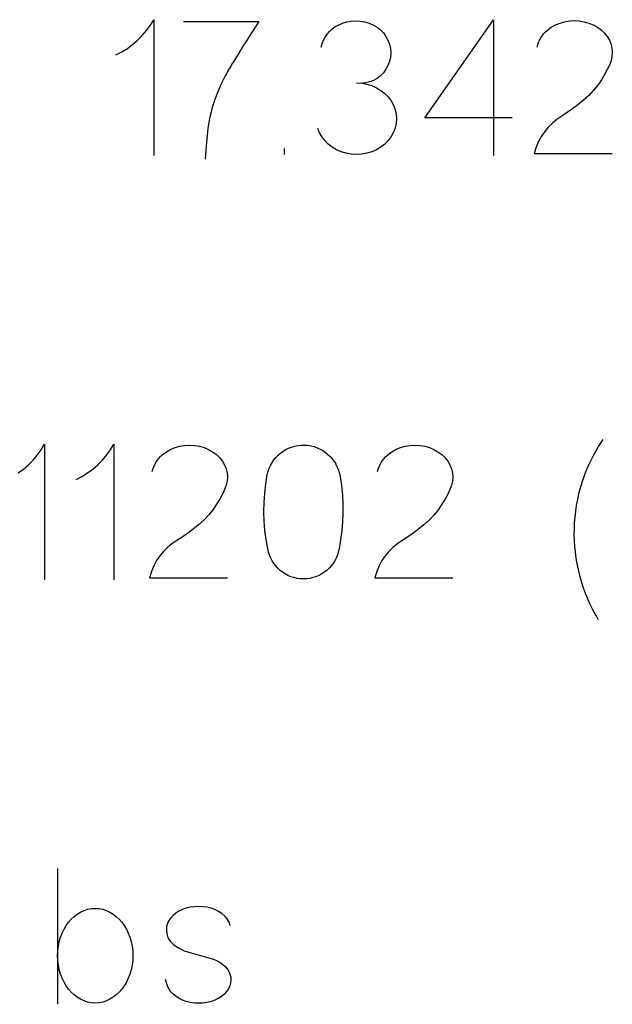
# Model space of a CAD drawing. Header units: inches. Extents: x 1880 to 2363, y -453 to -54.
# Tile 625 of 656: x 1914.231 to 1914.362, y -66.392 to -66.174. Entities that reach past the tile are written whole.
import ezdxf

# ---------------------------------------------------------------- set-up
doc = ezdxf.new("R2010")
doc.units = ezdxf.units.IN
doc.header["$LTSCALE"] = 0.5
doc.header["$MEASUREMENT"] = 0

msp = doc.modelspace()

# ---------------------------------------------------------------- linework, layer by layer
at = {"color": 7, "linetype": 'Continuous'}
for p, q in [((1914.260155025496, -66.1754330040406), (1914.260922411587, -66.17418600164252)), ((1914.260922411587, -66.17418600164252), (1914.260922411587, -66.20418600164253)), ((1914.26752253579, -66.17459967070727), (1914.284183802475, -66.17459967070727)), ((1914.284183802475, -66.17459967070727), (1914.283434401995, -66.17574475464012)), ((1914.3026610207, -66.17496537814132), (1914.303626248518, -66.17467161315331)), ((1914.303626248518, -66.17467161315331), (1914.304609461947, -66.1744917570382)), ((1914.304609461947, -66.1744917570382), (1914.305616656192, -66.17443180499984)), ((1914.305616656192, -66.17443180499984), (1914.306623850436, -66.1744917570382)), ((1914.306623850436, -66.1744917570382), (1914.307607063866, -66.17467161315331)), ((1914.307607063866, -66.17467161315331), (1914.308572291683, -66.17496537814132)), ((1914.320922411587, -66.19585866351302), (1914.336090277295, -66.17418600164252)), ((1914.336090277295, -66.17418600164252), (1914.336090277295, -66.20418600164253)), ((1914.350838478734, -66.17491741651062), (1914.351839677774, -66.17464163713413)), ((1914.351839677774, -66.17464163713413), (1914.352918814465, -66.17445578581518)), ((1914.352918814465, -66.17445578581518), (1914.35400394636, -66.17438983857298)), ((1914.35400394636, -66.17438983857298), (1914.355089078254, -66.17445578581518)), ((1914.355089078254, -66.17445578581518), (1914.356186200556, -66.17464163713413)), ((1914.356186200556, -66.17464163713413), (1914.357217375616, -66.17494139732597)), ((1914.258362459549, -66.17771118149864), (1914.259303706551, -66.17660806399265)), ((1914.259303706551, -66.17660806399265), (1914.260155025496, -66.1754330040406)), ((1914.282726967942, -66.17684187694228), (1914.282049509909, -66.17788504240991)), ((1914.283434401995, -66.17574475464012), (1914.282726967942, -66.17684187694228)), ((1914.299273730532, -66.17737545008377), (1914.29980130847, -66.17676993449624)), ((1914.29980130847, -66.17676993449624), (1914.300382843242, -66.17623636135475)), ((1914.300382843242, -66.17623636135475), (1914.301024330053, -66.1757747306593)), ((1914.301024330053, -66.1757747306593), (1914.301719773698, -66.17538504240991)), ((1914.301719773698, -66.17538504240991), (1914.3026610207, -66.17496537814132)), ((1914.308572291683, -66.17496537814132), (1914.309513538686, -66.17538504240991)), ((1914.309513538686, -66.17538504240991), (1914.310340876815, -66.17586465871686)), ((1914.310340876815, -66.17586465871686), (1914.311078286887, -66.17644619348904)), ((1914.311078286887, -66.17644619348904), (1914.311725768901, -66.17711765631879)), ((1914.347193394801, -66.17733947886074), (1914.347571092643, -66.17693180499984)), ((1914.347571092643, -66.17693180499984), (1914.347984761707, -66.17654811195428)), ((1914.347984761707, -66.17654811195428), (1914.348908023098, -66.1758706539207)), ((1914.348908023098, -66.1758706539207), (1914.349861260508, -66.17532509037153)), ((1914.349861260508, -66.17532509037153), (1914.350838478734, -66.17491741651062)), ((1914.357217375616, -66.17494139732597), (1914.358188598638, -66.17534307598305)), ((1914.358188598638, -66.17534307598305), (1914.359099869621, -66.17585266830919)), ((1914.359099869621, -66.17585266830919), (1914.35995718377, -66.17646417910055)), ((1914.35995718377, -66.17646417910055), (1914.360682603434, -66.17718360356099)), ((1914.256240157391, -66.17968959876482), (1914.257337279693, -66.17874235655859)), ((1914.257337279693, -66.17874235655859), (1914.258362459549, -66.17771118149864)), ((1914.281408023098, -66.17888024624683), (1914.280808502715, -66.17982748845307)), ((1914.282049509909, -66.17788504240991), (1914.281408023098, -66.17888024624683)), ((1914.298152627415, -66.17946777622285), (1914.298446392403, -66.17873036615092)), ((1914.298446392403, -66.17873036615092), (1914.298818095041, -66.17803492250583)), ((1914.298818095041, -66.17803492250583), (1914.299273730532, -66.17737545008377)), ((1914.311725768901, -66.17711765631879), (1914.312289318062, -66.17789103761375)), ((1914.312289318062, -66.17789103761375), (1914.312744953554, -66.17873036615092)), ((1914.312744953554, -66.17873036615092), (1914.313074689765, -66.17961765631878)), ((1914.346072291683, -66.17918000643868), (1914.346294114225, -66.17868839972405)), ((1914.346294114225, -66.17868839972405), (1914.34655190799, -66.17821477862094)), ((1914.34655190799, -66.17821477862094), (1914.346851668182, -66.17776513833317)), ((1914.346851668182, -66.17776513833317), (1914.347193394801, -66.17733947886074)), ((1914.360682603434, -66.17718360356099), (1914.361282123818, -66.1779330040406)), ((1914.361282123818, -66.1779330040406), (1914.361761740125, -66.17874835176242)), ((1914.361761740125, -66.17874835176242), (1914.362115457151, -66.1796536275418)), ((1914.252550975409, -66.1819737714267), (1914.25384807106, -66.18130830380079)), ((1914.25384807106, -66.18130830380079), (1914.255077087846, -66.1805469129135)), ((1914.255077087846, -66.1805469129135), (1914.256240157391, -66.17968959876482)), ((1914.28023895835, -66.18072676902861), (1914.279711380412, -66.18157209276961)), ((1914.280808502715, -66.17982748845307), (1914.28023895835, -66.18072676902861)), ((1914.297944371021, -66.18023516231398), (1914.298152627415, -66.17946777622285)), ((1914.313074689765, -66.17961765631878), (1914.313284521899, -66.1805469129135)), ((1914.313284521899, -66.1805469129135), (1914.313362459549, -66.18151813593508)), ((1914.34574072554, -66.18023516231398), (1914.345892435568, -66.17969559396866)), ((1914.345892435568, -66.17969559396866), (1914.346072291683, -66.17918000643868)), ((1914.362115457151, -66.1796536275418), (1914.362331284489, -66.1805469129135)), ((1914.362331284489, -66.1805469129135), (1914.362409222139, -66.18144619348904)), ((1914.278752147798, -66.18311885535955), (1914.27833248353, -66.18382029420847)), ((1914.279213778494, -66.18236945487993), (1914.278752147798, -66.18311885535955)), ((1914.279711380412, -66.18157209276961), (1914.279213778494, -66.18236945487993)), ((1914.313074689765, -66.18341861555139), (1914.312744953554, -66.18430590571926)), ((1914.313284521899, -66.18248935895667), (1914.313074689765, -66.18341861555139)), ((1914.313362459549, -66.18151813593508), (1914.313284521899, -66.18248935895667)), ((1914.362115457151, -66.18326274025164), (1914.361749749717, -66.18420998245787)), ((1914.362331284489, -66.18235146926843), (1914.362115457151, -66.18326274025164)), ((1914.362409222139, -66.18144619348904), (1914.362331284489, -66.18235146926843)), ((1914.277265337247, -66.18563684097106), (1914.276983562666, -66.18615242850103)), ((1914.277589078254, -66.18507928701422), (1914.277265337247, -66.18563684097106)), ((1914.27794279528, -66.1844737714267), (1914.277589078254, -66.18507928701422)), ((1914.27833248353, -66.18382029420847), (1914.27794279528, -66.1844737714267)), ((1914.312289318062, -66.18514523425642), (1914.311725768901, -66.18591262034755)), ((1914.312744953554, -66.18430590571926), (1914.312289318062, -66.18514523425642)), ((1914.361276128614, -66.18522916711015), (1914.360688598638, -66.1863262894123)), ((1914.361749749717, -66.18420998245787), (1914.361276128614, -66.18522916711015)), ((1914.276515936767, -66.18703372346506), (1914.275760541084, -66.18854451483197)), ((1914.276731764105, -66.18661405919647), (1914.276515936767, -66.18703372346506)), ((1914.276983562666, -66.18615242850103), (1914.276731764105, -66.18661405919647)), ((1914.308937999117, -66.18787305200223), (1914.308368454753, -66.18802892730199)), ((1914.309513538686, -66.18765122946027), (1914.308937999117, -66.18787305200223)), ((1914.310340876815, -66.18716561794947), (1914.309513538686, -66.18765122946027)), ((1914.311078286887, -66.18659007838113), (1914.310340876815, -66.18716561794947)), ((1914.311725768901, -66.18591262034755), (1914.311078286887, -66.18659007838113)), ((1914.359999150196, -66.18748935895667), (1914.35920778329, -66.18865842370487)), ((1914.360688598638, -66.1863262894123), (1914.359999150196, -66.18748935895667)), ((1914.275760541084, -66.18854451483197), (1914.275071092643, -66.19015122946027)), ((1914.305782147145, -66.18814883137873), (1914.306947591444, -66.18821477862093)), ((1914.306947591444, -66.18821477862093), (1914.308074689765, -66.1884186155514)), ((1914.307798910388, -66.18813684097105), (1914.307193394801, -66.18823276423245)), ((1914.308368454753, -66.18802892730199), (1914.307798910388, -66.18813684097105)), ((1914.308074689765, -66.1884186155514), (1914.309159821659, -66.18875434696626)), ((1914.309159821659, -66.18875434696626), (1914.310214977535, -66.18922796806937)), ((1914.310214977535, -66.18922796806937), (1914.31119219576, -66.18981549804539)), ((1914.31119219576, -66.18981549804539), (1914.312061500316, -66.19049295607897)), ((1914.358278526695, -66.18979751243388), (1914.357217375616, -66.19091262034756)), ((1914.35920778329, -66.18865842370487), (1914.358278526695, -66.18979751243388)), ((1914.274435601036, -66.19184187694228), (1914.273866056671, -66.19362245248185)), ((1914.275071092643, -66.19015122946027), (1914.274435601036, -66.19184187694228)), ((1914.312061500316, -66.19049295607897), (1914.312810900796, -66.19126633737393)), ((1914.312810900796, -66.19126633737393), (1914.313446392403, -66.19212964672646)), ((1914.313446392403, -66.19212964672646), (1914.31397397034, -66.19308887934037)), ((1914.356024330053, -66.19200374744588), (1914.354789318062, -66.1929989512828)), ((1914.357217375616, -66.19091262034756), (1914.356024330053, -66.19200374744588)), ((1914.273866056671, -66.19362245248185), (1914.273590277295, -66.19457568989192)), ((1914.31397397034, -66.19308887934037), (1914.314351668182, -66.19406609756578)), ((1914.314351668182, -66.19406609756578), (1914.314573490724, -66.19505530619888)), ((1914.353572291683, -66.19391022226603), (1914.352385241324, -66.19473756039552)), ((1914.354789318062, -66.1929989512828), (1914.353572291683, -66.19391022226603)), ((1914.273338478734, -66.1956608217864), (1914.273110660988, -66.1968778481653)), ((1914.273590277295, -66.19457568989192), (1914.273338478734, -66.1956608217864)), ((1914.314573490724, -66.19505530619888), (1914.314651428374, -66.19606250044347)), ((1914.314651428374, -66.19606250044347), (1914.314573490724, -66.19708768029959)), ((1914.340230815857, -66.19585866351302), (1914.320922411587, -66.19585866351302)), ((1914.350125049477, -66.19622437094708), (1914.349135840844, -66.1970397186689)), ((1914.351216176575, -66.19548696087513), (1914.350125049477, -66.19622437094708)), ((1914.352385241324, -66.19473756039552), (1914.351216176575, -66.19548696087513)), ((1914.272912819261, -66.19822077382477), (1914.272732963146, -66.19970158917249)), ((1914.273110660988, -66.1968778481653), (1914.272912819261, -66.19822077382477)), ((1914.297631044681, -66.19917401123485), (1914.297247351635, -66.19822077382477)), ((1914.314351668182, -66.1980948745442), (1914.31397397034, -66.19907808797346)), ((1914.314573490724, -66.19708768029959), (1914.314351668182, -66.1980948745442)), ((1914.348242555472, -66.19792101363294), (1914.347445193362, -66.19888024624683)), ((1914.349135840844, -66.1970397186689), (1914.348242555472, -66.19792101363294)), ((1914.272732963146, -66.19970158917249), (1914.272571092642, -66.20132628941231)), ((1914.298116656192, -66.2000433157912), (1914.297631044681, -66.19917401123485)), ((1914.298752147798, -66.20090662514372), (1914.298116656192, -66.2000433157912)), ((1914.299501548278, -66.20168000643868), (1914.298752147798, -66.20090662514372)), ((1914.312810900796, -66.20090662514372), (1914.312061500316, -66.20168000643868)), ((1914.313446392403, -66.2000433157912), (1914.312810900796, -66.20090662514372)), ((1914.31397397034, -66.19907808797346), (1914.313446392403, -66.2000433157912)), ((1914.346725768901, -66.1999294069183), (1914.346096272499, -66.2010984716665)), ((1914.347445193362, -66.19888024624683), (1914.346725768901, -66.1999294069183)), ((1914.272421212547, -66.20310086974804), (1914.272289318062, -66.20501333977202)), ((1914.272571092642, -66.20132628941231), (1914.272421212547, -66.20310086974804)), ((1914.289853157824, -66.20398216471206), (1914.289861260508, -66.20269319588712)), ((1914.300370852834, -66.20235746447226), (1914.299501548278, -66.20168000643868)), ((1914.30134807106, -66.20294499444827), (1914.300370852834, -66.20235746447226)), ((1914.302385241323, -66.20340062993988), (1914.30134807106, -66.20294499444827)), ((1914.310214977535, -66.20294499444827), (1914.309177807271, -66.20340062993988)), ((1914.31119219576, -66.20235746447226), (1914.310214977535, -66.20294499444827)), ((1914.312061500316, -66.20168000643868), (1914.31119219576, -66.20235746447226)), ((1914.345562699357, -66.20237545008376), (1914.345125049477, -66.20377233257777)), ((1914.346096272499, -66.2010984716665), (1914.345562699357, -66.20237545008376)), ((1914.303476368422, -66.20372437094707), (1914.302385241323, -66.20340062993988)), ((1914.304603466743, -66.20391621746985), (1914.303476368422, -66.20372437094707)), ((1914.305784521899, -66.20398216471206), (1914.304603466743, -66.20391621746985)), ((1914.306959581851, -66.20391621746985), (1914.305784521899, -66.20398216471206)), ((1914.308092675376, -66.20372437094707), (1914.306959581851, -66.20391621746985)), ((1914.309177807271, -66.20340062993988), (1914.308092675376, -66.20372437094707)), ((1914.345125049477, -66.20377233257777), (1914.362403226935, -66.20377233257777)), ((1914.235982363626, -66.26928749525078), (1914.236749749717, -66.2680404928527)), ((1914.236749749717, -66.2680404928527), (1914.236749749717, -66.2980404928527)), ((1914.251330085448, -66.26928749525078), (1914.252097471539, -66.2680404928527)), ((1914.252097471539, -66.2680404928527), (1914.252097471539, -66.2980404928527)), ((1914.266659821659, -66.26849612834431), (1914.26773895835, -66.26831027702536)), ((1914.26773895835, -66.26831027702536), (1914.268824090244, -66.26824432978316)), ((1914.268824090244, -66.26824432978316), (1914.269909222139, -66.26831027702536)), ((1914.269909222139, -66.26831027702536), (1914.271006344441, -66.26849612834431)), ((1914.292121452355, -66.26847214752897), (1914.292828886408, -66.2683342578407)), ((1914.292828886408, -66.2683342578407), (1914.293554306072, -66.26825632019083)), ((1914.293554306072, -66.26825632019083), (1914.294291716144, -66.26824432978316)), ((1914.294291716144, -66.26824432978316), (1914.295029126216, -66.26829828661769)), ((1914.295029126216, -66.26829828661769), (1914.295742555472, -66.2684121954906)), ((1914.295742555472, -66.2684121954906), (1914.296437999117, -66.26858605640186)), ((1914.316539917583, -66.26849612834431), (1914.317619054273, -66.26831027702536)), ((1914.317619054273, -66.26831027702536), (1914.318704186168, -66.26824432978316)), ((1914.318704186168, -66.26824432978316), (1914.319789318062, -66.26831027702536)), ((1914.319789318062, -66.26831027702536), (1914.320886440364, -66.26849612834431)), ((1914.234189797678, -66.27156567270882), (1914.235131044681, -66.27046255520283)), ((1914.235131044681, -66.27046255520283), (1914.235982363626, -66.26928749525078)), ((1914.249537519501, -66.27156567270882), (1914.250478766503, -66.27046255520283)), ((1914.250478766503, -66.27046255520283), (1914.251330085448, -66.26928749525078)), ((1914.262391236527, -66.27078629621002), (1914.262804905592, -66.27040260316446)), ((1914.262804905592, -66.27040260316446), (1914.263728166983, -66.26972514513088)), ((1914.263728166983, -66.26972514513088), (1914.264681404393, -66.26917958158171)), ((1914.264681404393, -66.26917958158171), (1914.265658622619, -66.2687719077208)), ((1914.265658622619, -66.2687719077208), (1914.266659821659, -66.26849612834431)), ((1914.271006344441, -66.26849612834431), (1914.272037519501, -66.26879588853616)), ((1914.272037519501, -66.26879588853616), (1914.273008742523, -66.26919756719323)), ((1914.273008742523, -66.26919756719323), (1914.273920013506, -66.26970715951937)), ((1914.273920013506, -66.26970715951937), (1914.274777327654, -66.27031867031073)), ((1914.274777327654, -66.27031867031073), (1914.275502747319, -66.27103809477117)), ((1914.287954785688, -66.27098413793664), (1914.288440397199, -66.27048653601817)), ((1914.288440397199, -66.27048653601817), (1914.288967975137, -66.27003090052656)), ((1914.288967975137, -66.27003090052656), (1914.289531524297, -66.26961723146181)), ((1914.289531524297, -66.26961723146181), (1914.290131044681, -66.2692575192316)), ((1914.290131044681, -66.2692575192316), (1914.290766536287, -66.26894576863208)), ((1914.290766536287, -66.26894576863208), (1914.291432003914, -66.26868197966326)), ((1914.291432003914, -66.26868197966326), (1914.292121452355, -66.26847214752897)), ((1914.296437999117, -66.26858605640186), (1914.297109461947, -66.26882586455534)), ((1914.297109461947, -66.26882586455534), (1914.297756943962, -66.26911962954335)), ((1914.297756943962, -66.26911962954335), (1914.298362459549, -66.26946135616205)), ((1914.298362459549, -66.26946135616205), (1914.298937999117, -66.26985703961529)), ((1914.298937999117, -66.26985703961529), (1914.299471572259, -66.27030068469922)), ((1914.299471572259, -66.27030068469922), (1914.299969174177, -66.27078629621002)), ((1914.312271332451, -66.27078629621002), (1914.312685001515, -66.27040260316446)), ((1914.312685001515, -66.27040260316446), (1914.313608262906, -66.26972514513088)), ((1914.313608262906, -66.26972514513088), (1914.314561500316, -66.26917958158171)), ((1914.314561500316, -66.26917958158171), (1914.315538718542, -66.2687719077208)), ((1914.315538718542, -66.2687719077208), (1914.316539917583, -66.26849612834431)), ((1914.320886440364, -66.26849612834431), (1914.321917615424, -66.26879588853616)), ((1914.321917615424, -66.26879588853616), (1914.322888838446, -66.26919756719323)), ((1914.322888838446, -66.26919756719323), (1914.323800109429, -66.26970715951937)), ((1914.323800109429, -66.26970715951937), (1914.324657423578, -66.27031867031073)), ((1914.324657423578, -66.27031867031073), (1914.325382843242, -66.27103809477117)), ((1914.23206749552, -66.273544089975), (1914.233164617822, -66.27259684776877)), ((1914.233164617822, -66.27259684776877), (1914.234189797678, -66.27156567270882)), ((1914.247415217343, -66.273544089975), (1914.248512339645, -66.27259684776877)), ((1914.248512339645, -66.27259684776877), (1914.249537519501, -66.27156567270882)), ((1914.260892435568, -66.27303449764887), (1914.26111425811, -66.27254289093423)), ((1914.26111425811, -66.27254289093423), (1914.261372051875, -66.27206926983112)), ((1914.261372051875, -66.27206926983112), (1914.261671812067, -66.27161962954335)), ((1914.261671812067, -66.27161962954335), (1914.262013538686, -66.27119397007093)), ((1914.262013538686, -66.27119397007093), (1914.262391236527, -66.27078629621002)), ((1914.275502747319, -66.27103809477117), (1914.276102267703, -66.27178749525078)), ((1914.276102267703, -66.27178749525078), (1914.276581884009, -66.2726028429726)), ((1914.276581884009, -66.2726028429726), (1914.276935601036, -66.27350811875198)), ((1914.286455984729, -66.2733642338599), (1914.286749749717, -66.27272274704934)), ((1914.286749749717, -66.27272274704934), (1914.287103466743, -66.27210524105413)), ((1914.287103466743, -66.27210524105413), (1914.2875051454, -66.27152370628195)), ((1914.2875051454, -66.27152370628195), (1914.287954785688, -66.27098413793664)), ((1914.299969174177, -66.27078629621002), (1914.300424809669, -66.27131387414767)), ((1914.300424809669, -66.27131387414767), (1914.300838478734, -66.27188341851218)), ((1914.300838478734, -66.27188341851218), (1914.301210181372, -66.27249492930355)), ((1914.301210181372, -66.27249492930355), (1914.301533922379, -66.2731364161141)), ((1914.310772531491, -66.27303449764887), (1914.310994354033, -66.27254289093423)), ((1914.310994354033, -66.27254289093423), (1914.311252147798, -66.27206926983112)), ((1914.311252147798, -66.27206926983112), (1914.31155190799, -66.27161962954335)), ((1914.31155190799, -66.27161962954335), (1914.311893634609, -66.27119397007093)), ((1914.311893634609, -66.27119397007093), (1914.312271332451, -66.27078629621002)), ((1914.325382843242, -66.27103809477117), (1914.325982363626, -66.27178749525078)), ((1914.325982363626, -66.27178749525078), (1914.326461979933, -66.2726028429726)), ((1914.326461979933, -66.2726028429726), (1914.326815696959, -66.27350811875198)), ((1914.230904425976, -66.27440140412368), (1914.23206749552, -66.273544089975)), ((1914.245023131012, -66.27516279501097), (1914.246252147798, -66.27440140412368)), ((1914.246252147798, -66.27440140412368), (1914.247415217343, -66.273544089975)), ((1914.26056709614, -66.27408965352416), (1914.260712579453, -66.27355008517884)), ((1914.260712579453, -66.27355008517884), (1914.260892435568, -66.27303449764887)), ((1914.276935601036, -66.27350811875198), (1914.277151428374, -66.27440140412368)), ((1914.277151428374, -66.27440140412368), (1914.277229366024, -66.27530068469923)), ((1914.285700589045, -66.27681747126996), (1914.286042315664, -66.27475512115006)), ((1914.286042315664, -66.27475512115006), (1914.286216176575, -66.27404768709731)), ((1914.286216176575, -66.27404768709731), (1914.286455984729, -66.2733642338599)), ((1914.301533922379, -66.2731364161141), (1914.301803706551, -66.27380787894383)), ((1914.301803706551, -66.27380787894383), (1914.302013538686, -66.27449732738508)), ((1914.302013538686, -66.27449732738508), (1914.302163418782, -66.27521075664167)), ((1914.310447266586, -66.27408965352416), (1914.310592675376, -66.27355008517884)), ((1914.310592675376, -66.27355008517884), (1914.310772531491, -66.27303449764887)), ((1914.326815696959, -66.27350811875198), (1914.327031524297, -66.27440140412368)), ((1914.327031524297, -66.27440140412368), (1914.327109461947, -66.27530068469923)), ((1914.243727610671, -66.27582826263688), (1914.245023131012, -66.27516279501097)), ((1914.276935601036, -66.27711723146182), (1914.276569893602, -66.27806447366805)), ((1914.277151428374, -66.2762059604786), (1914.276935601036, -66.27711723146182)), ((1914.277229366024, -66.27530068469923), (1914.277151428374, -66.2762059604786)), ((1914.285460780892, -66.27887382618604), (1914.285700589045, -66.27681747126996)), ((1914.302163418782, -66.27521075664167), (1914.30245718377, -66.27720715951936)), ((1914.326815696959, -66.27711723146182), (1914.326449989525, -66.27806447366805)), ((1914.327031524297, -66.2762059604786), (1914.326815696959, -66.27711723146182)), ((1914.327109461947, -66.27530068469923), (1914.327031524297, -66.2762059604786)), ((1914.276096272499, -66.27908365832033), (1914.275508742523, -66.28018078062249)), ((1914.276569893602, -66.27806447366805), (1914.276096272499, -66.27908365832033)), ((1914.285322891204, -66.28093018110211), (1914.285460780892, -66.27887382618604)), ((1914.30245718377, -66.27720715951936), (1914.3026610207, -66.27920955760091)), ((1914.3026610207, -66.27920955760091), (1914.302768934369, -66.2812059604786)), ((1914.325976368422, -66.27908365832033), (1914.325388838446, -66.28018078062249)), ((1914.326449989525, -66.27806447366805), (1914.325976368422, -66.27908365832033)), ((1914.274819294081, -66.28134385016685), (1914.274027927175, -66.28251291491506)), ((1914.275508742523, -66.28018078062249), (1914.274819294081, -66.28134385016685)), ((1914.285286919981, -66.28298653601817), (1914.285322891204, -66.28093018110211)), ((1914.302768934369, -66.2812059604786), (1914.302786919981, -66.28319636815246)), ((1914.324699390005, -66.28134385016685), (1914.323908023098, -66.28251291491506)), ((1914.325388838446, -66.28018078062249), (1914.324699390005, -66.28134385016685)), ((1914.27309867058, -66.28365200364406), (1914.272037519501, -66.28476711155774)), ((1914.274027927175, -66.28251291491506), (1914.27309867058, -66.28365200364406)), ((1914.285352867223, -66.28504289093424), (1914.285286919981, -66.28298653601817)), ((1914.302786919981, -66.28319636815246), (1914.302708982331, -66.28519277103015)), ((1914.322978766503, -66.28365200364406), (1914.321917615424, -66.28476711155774)), ((1914.323908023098, -66.28251291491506), (1914.322978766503, -66.28365200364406)), ((1914.272037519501, -66.28476711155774), (1914.270844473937, -66.28585823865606)), ((1914.285526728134, -66.2870992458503), (1914.285352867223, -66.28504289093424)), ((1914.302708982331, -66.28519277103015), (1914.302535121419, -66.28718317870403)), ((1914.321917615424, -66.28476711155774), (1914.320724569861, -66.28585823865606)), ((1914.268392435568, -66.28776471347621), (1914.267205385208, -66.2885920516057)), ((1914.269609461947, -66.286853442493), (1914.268392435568, -66.28776471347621)), ((1914.270844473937, -66.28585823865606), (1914.269609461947, -66.286853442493)), ((1914.285796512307, -66.28915560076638), (1914.285526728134, -66.2870992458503)), ((1914.302535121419, -66.28718317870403), (1914.302271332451, -66.28917358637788)), ((1914.318272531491, -66.28776471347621), (1914.317085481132, -66.2885920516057)), ((1914.31948955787, -66.286853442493), (1914.318272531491, -66.28776471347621)), ((1914.320724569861, -66.28585823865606), (1914.31948955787, -66.286853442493)), ((1914.264945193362, -66.29007886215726), (1914.263955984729, -66.29089420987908)), ((1914.26603632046, -66.28934145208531), (1914.264945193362, -66.29007886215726)), ((1914.267205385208, -66.2885920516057), (1914.26603632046, -66.28934145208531)), ((1914.286168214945, -66.2912059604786), (1914.285796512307, -66.28915560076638)), ((1914.302271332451, -66.28917358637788), (1914.301917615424, -66.29116399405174)), ((1914.314825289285, -66.29007886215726), (1914.313836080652, -66.29089420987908)), ((1914.315916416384, -66.28934145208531), (1914.314825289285, -66.29007886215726)), ((1914.317085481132, -66.2885920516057), (1914.315916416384, -66.28934145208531)), ((1914.263062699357, -66.29177550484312), (1914.262265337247, -66.29273473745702)), ((1914.263955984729, -66.29089420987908), (1914.263062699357, -66.29177550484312)), ((1914.286324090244, -66.29191339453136), (1914.286168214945, -66.2912059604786)), ((1914.286533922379, -66.29259085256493), (1914.286324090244, -66.29191339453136)), ((1914.301761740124, -66.29191339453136), (1914.30155190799, -66.29259085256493)), ((1914.301914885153, -66.2912059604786), (1914.301761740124, -66.29191339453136)), ((1914.31294279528, -66.29177550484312), (1914.31214543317, -66.29273473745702)), ((1914.313836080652, -66.29089420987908), (1914.31294279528, -66.29177550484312)), ((1914.261545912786, -66.29378389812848), (1914.260916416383, -66.29495296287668)), ((1914.262265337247, -66.29273473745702), (1914.261545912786, -66.29378389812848)), ((1914.286797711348, -66.29323833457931), (1914.286533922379, -66.29259085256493)), ((1914.287121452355, -66.29385584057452), (1914.286797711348, -66.29323833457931)), ((1914.287499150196, -66.2944373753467), (1914.287121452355, -66.29385584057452)), ((1914.287918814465, -66.29497694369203), (1914.287499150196, -66.2944373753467)), ((1914.300586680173, -66.2944373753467), (1914.300167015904, -66.29497694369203)), ((1914.30095838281, -66.29385584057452), (1914.300586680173, -66.2944373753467)), ((1914.301282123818, -66.29323833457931), (1914.30095838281, -66.29385584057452)), ((1914.30155190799, -66.29259085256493), (1914.301282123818, -66.29323833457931)), ((1914.31142600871, -66.29378389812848), (1914.310796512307, -66.29495296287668)), ((1914.31214543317, -66.29273473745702), (1914.31142600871, -66.29378389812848)), ((1914.260382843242, -66.29622994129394), (1914.259945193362, -66.29762682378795)), ((1914.260916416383, -66.29495296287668), (1914.260382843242, -66.29622994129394)), ((1914.288380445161, -66.29548054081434), (1914.287918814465, -66.29497694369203)), ((1914.288884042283, -66.29594816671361), (1914.288380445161, -66.29548054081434)), ((1914.289429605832, -66.2963678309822), (1914.288884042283, -66.29594816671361)), ((1914.2900051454, -66.29673953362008), (1914.289429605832, -66.2963678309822)), ((1914.298656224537, -66.2963678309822), (1914.298080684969, -66.29673953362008)), ((1914.299201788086, -66.29594816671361), (1914.298656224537, -66.2963678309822)), ((1914.299705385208, -66.29548054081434), (1914.299201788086, -66.29594816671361)), ((1914.300167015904, -66.29497694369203), (1914.299705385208, -66.29548054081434)), ((1914.310262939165, -66.29622994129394), (1914.309825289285, -66.29762682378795)), ((1914.310796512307, -66.29495296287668), (1914.310262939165, -66.29622994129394)), ((1914.259945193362, -66.29762682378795), (1914.27722337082, -66.29762682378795)), ((1914.290616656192, -66.29706327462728), (1914.2900051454, -66.29673953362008)), ((1914.291264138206, -66.29733905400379), (1914.290616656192, -66.29706327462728)), ((1914.291935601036, -66.29755488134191), (1914.291264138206, -66.29733905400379)), ((1914.292625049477, -66.29771075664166), (1914.291935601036, -66.29755488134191)), ((1914.293326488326, -66.29780667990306), (1914.292625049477, -66.29771075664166)), ((1914.294039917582, -66.29783665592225), (1914.293326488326, -66.29780667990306)), ((1914.294759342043, -66.29780667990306), (1914.294039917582, -66.29783665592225)), ((1914.295460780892, -66.29771075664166), (1914.294759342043, -66.29780667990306)), ((1914.296144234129, -66.29755488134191), (1914.295460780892, -66.29771075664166)), ((1914.296815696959, -66.29733905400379), (1914.296144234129, -66.29755488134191)), ((1914.297463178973, -66.29706327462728), (1914.296815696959, -66.29733905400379)), ((1914.298080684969, -66.29673953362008), (1914.297463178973, -66.29706327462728)), ((1914.309825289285, -66.29762682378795), (1914.327103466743, -66.29762682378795)), ((1914.239625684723, -66.36189498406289), (1914.239627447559, -66.39189498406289)), ((1914.246276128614, -66.37088778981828), (1914.247103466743, -66.37073191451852)), ((1914.247103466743, -66.37073191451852), (1914.247960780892, -66.37067795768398)), ((1914.247960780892, -66.37067795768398), (1914.248818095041, -66.37073191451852)), ((1914.248818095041, -66.37073191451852), (1914.24964543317, -66.37088778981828)), ((1914.268080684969, -66.37065397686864), (1914.267241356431, -66.37094774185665)), ((1914.268991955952, -66.37043215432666), (1914.268080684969, -66.37065397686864)), ((1914.269921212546, -66.3703062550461), (1914.268991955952, -66.37043215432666)), ((1914.270844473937, -66.37026428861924), (1914.269921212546, -66.3703062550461)), ((1914.271767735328, -66.3703062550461), (1914.270844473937, -66.37026428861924)), ((1914.272679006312, -66.37043215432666), (1914.271767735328, -66.3703062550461)), ((1914.273584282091, -66.37065397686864), (1914.272679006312, -66.37043215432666)), ((1914.274429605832, -66.37095973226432), (1914.273584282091, -66.37065397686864)), ((1914.2426610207, -66.3730820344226), (1914.243290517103, -66.37248251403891)), ((1914.243290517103, -66.37248251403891), (1914.24397397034, -66.3719609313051)), ((1914.24397397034, -66.3719609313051), (1914.244705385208, -66.37151129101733)), ((1914.244705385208, -66.37151129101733), (1914.2454727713, -66.37114558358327)), ((1914.2454727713, -66.37114558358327), (1914.246276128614, -66.37088778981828)), ((1914.24964543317, -66.37088778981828), (1914.25044279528, -66.37114558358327)), ((1914.25044279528, -66.37114558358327), (1914.251210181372, -66.37151129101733)), ((1914.251210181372, -66.37151129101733), (1914.25194159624, -66.3719609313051)), ((1914.25194159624, -66.3719609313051), (1914.252625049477, -66.37248251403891)), ((1914.252625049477, -66.37248251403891), (1914.25325454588, -66.3730820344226)), ((1914.264657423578, -66.37277627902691), (1914.264243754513, -66.37336980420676)), ((1914.265185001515, -66.37223671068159), (1914.264657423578, -66.37277627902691)), ((1914.265802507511, -66.37175709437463), (1914.265185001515, -66.37223671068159)), ((1914.266485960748, -66.37131944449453), (1914.265802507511, -66.37175709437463)), ((1914.267241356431, -66.37094774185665), (1914.266485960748, -66.37131944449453)), ((1914.275220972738, -66.37133743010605), (1914.274429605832, -66.37095973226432)), ((1914.275952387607, -66.3717990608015), (1914.275220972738, -66.37133743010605)), ((1914.27662984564, -66.37237460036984), (1914.275952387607, -66.3717990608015)), ((1914.277175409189, -66.37302208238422), (1914.27662984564, -66.37237460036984)), ((1914.241066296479, -66.37528227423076), (1914.241539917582, -66.37448491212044)), ((1914.241539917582, -66.37448491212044), (1914.242073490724, -66.3737475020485)), ((1914.242073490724, -66.3737475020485), (1914.2426610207, -66.3730820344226)), ((1914.25325454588, -66.3730820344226), (1914.253842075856, -66.3737475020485)), ((1914.253842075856, -66.3737475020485), (1914.254375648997, -66.37448491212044)), ((1914.254375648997, -66.37448491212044), (1914.254849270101, -66.37528227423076)), ((1914.263758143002, -66.37472472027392), (1914.263722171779, -66.37546213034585)), ((1914.263937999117, -66.37403527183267), (1914.263758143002, -66.37472472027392)), ((1914.264243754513, -66.37336980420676), (1914.263937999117, -66.37403527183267)), ((1914.27758308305, -66.37374150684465), (1914.277175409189, -66.37302208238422)), ((1914.277857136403, -66.37453287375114), (1914.27758308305, -66.37374150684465)), ((1914.239999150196, -66.3780340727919), (1914.240286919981, -66.37706284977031)), ((1914.240286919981, -66.37706284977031), (1914.240646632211, -66.37613958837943)), ((1914.240646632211, -66.37613958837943), (1914.241066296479, -66.37528227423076)), ((1914.254849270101, -66.37528227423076), (1914.255262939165, -66.37613958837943)), ((1914.255262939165, -66.37613958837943), (1914.255622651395, -66.37706284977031)), ((1914.255622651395, -66.37706284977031), (1914.255916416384, -66.3780340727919)), ((1914.263722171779, -66.37546213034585), (1914.263818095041, -66.37625949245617)), ((1914.263818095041, -66.37625949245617), (1914.264057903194, -66.37710481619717)), ((1914.264057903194, -66.37710481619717), (1914.264267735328, -66.37752448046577)), ((1914.239669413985, -66.38006045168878), (1914.239795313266, -66.37902927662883)), ((1914.239795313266, -66.37902927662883), (1914.239999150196, -66.3780340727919)), ((1914.255916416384, -66.3780340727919), (1914.256120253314, -66.37902927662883)), ((1914.256120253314, -66.37902927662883), (1914.256246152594, -66.38006045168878)), ((1914.264267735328, -66.37752448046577), (1914.264549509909, -66.37792615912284)), ((1914.264549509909, -66.37792615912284), (1914.264897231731, -66.37831584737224)), ((1914.264897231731, -66.37831584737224), (1914.265316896, -66.37868755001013)), ((1914.265316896, -66.37868755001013), (1914.265796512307, -66.37904726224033)), ((1914.265796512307, -66.37904726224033), (1914.266354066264, -66.37939498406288)), ((1914.266354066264, -66.37939498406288), (1914.266977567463, -66.37972472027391)), ((1914.239627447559, -66.38112160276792), (1914.239669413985, -66.38006045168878)), ((1914.239669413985, -66.38220073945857), (1914.239627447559, -66.38112160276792)), ((1914.256246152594, -66.38006045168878), (1914.256288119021, -66.38112160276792)), ((1914.256286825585, -66.38112160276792), (1914.256246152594, -66.38220073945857)), ((1914.266977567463, -66.37972472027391), (1914.267667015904, -66.38004246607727)), ((1914.267667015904, -66.38004246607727), (1914.273302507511, -66.38166117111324)), ((1914.239795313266, -66.38324390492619), (1914.239669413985, -66.38220073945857)), ((1914.239999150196, -66.3842510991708), (1914.239795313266, -66.38324390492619)), ((1914.256120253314, -66.38324390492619), (1914.255916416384, -66.3842510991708)), ((1914.256246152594, -66.38220073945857), (1914.256120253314, -66.38324390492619)), ((1914.273302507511, -66.38166117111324), (1914.274165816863, -66.38193695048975)), ((1914.274165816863, -66.38193695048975), (1914.274939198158, -66.38226069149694)), ((1914.274939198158, -66.38226069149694), (1914.275616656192, -66.38263838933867)), ((1914.275616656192, -66.38263838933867), (1914.276204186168, -66.38307004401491)), ((1914.276204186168, -66.38307004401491), (1914.27670778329, -66.38354366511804)), ((1914.27670778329, -66.38354366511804), (1914.277133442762, -66.38406524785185)), ((1914.240286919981, -66.38522232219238), (1914.239999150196, -66.3842510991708)), ((1914.240646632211, -66.38614558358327), (1914.240286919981, -66.38522232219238)), ((1914.255622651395, -66.38522232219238), (1914.255262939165, -66.38614558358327)), ((1914.255916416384, -66.3842510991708), (1914.255622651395, -66.38522232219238)), ((1914.277133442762, -66.38406524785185), (1914.277493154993, -66.38462280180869)), ((1914.277493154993, -66.38462280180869), (1914.277774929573, -66.38522232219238)), ((1914.277774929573, -66.38522232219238), (1914.27794279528, -66.38586980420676)), ((1914.27794279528, -66.38586980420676), (1914.277990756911, -66.38651728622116)), ((1914.241066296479, -66.38700289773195), (1914.240646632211, -66.38614558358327)), ((1914.241539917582, -66.38780025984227), (1914.241066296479, -66.38700289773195)), ((1914.242073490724, -66.3885376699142), (1914.241539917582, -66.38780025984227)), ((1914.254375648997, -66.38780025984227), (1914.253842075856, -66.3885376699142)), ((1914.254849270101, -66.38700289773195), (1914.254375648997, -66.38780025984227)), ((1914.255262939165, -66.38614558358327), (1914.254849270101, -66.38700289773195)), ((1914.264021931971, -66.38799810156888), (1914.263482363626, -66.3864273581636)), ((1914.264303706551, -66.38856764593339), (1914.264021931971, -66.38799810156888)), ((1914.277732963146, -66.38783623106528), (1914.27742720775, -66.38847771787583)), ((1914.277924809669, -66.38717675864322), (1914.277732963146, -66.38783623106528)), ((1914.277990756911, -66.38651728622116), (1914.277924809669, -66.38717675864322)), ((1914.2426610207, -66.38920313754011), (1914.242073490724, -66.3885376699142)), ((1914.243290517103, -66.3898026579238), (1914.2426610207, -66.38920313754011)), ((1914.24397397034, -66.3903242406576), (1914.243290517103, -66.3898026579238)), ((1914.244705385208, -66.39077987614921), (1914.24397397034, -66.3903242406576)), ((1914.25194159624, -66.3903242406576), (1914.251210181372, -66.39077987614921)), ((1914.252625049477, -66.3898026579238), (1914.25194159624, -66.3903242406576)), ((1914.25325454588, -66.38920313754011), (1914.252625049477, -66.3898026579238)), ((1914.253842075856, -66.3885376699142), (1914.25325454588, -66.38920313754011)), ((1914.264693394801, -66.38910721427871), (1914.264303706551, -66.38856764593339)), ((1914.265196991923, -66.38962280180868), (1914.264693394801, -66.38910721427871)), ((1914.265802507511, -66.39011440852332), (1914.265196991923, -66.38962280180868)), ((1914.266515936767, -66.39058802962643), (1914.265802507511, -66.39011440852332)), ((1914.275868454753, -66.39015637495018), (1914.275202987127, -66.39059402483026)), ((1914.276497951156, -66.38964078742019), (1914.275868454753, -66.39015637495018)), ((1914.277019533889, -66.38907723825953), (1914.276497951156, -66.38964078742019)), ((1914.27742720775, -66.38847771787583), (1914.277019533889, -66.38907723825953)), ((1914.2454727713, -66.39113958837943), (1914.244705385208, -66.39077987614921)), ((1914.246276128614, -66.39139738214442), (1914.2454727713, -66.39113958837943)), ((1914.247103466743, -66.39155325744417), (1914.246276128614, -66.39139738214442)), ((1914.247960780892, -66.39160721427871), (1914.247103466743, -66.39155325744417)), ((1914.248818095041, -66.39155325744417), (1914.247960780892, -66.39160721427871)), ((1914.24964543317, -66.39139738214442), (1914.248818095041, -66.39155325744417)), ((1914.25044279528, -66.39113958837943), (1914.24964543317, -66.39139738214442)), ((1914.251210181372, -66.39077987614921), (1914.25044279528, -66.39113958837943)), ((1914.267283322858, -66.39097172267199), (1914.266515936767, -66.39058802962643)), ((1914.268110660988, -66.39127148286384), (1914.267283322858, -66.39097172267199)), ((1914.268991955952, -66.39148131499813), (1914.268110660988, -66.39127148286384)), ((1914.269921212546, -66.39161920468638), (1914.268991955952, -66.39148131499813)), ((1914.270844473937, -66.39166716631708), (1914.269921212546, -66.39161920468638)), ((1914.271767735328, -66.39161920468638), (1914.270844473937, -66.39166716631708)), ((1914.272679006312, -66.39148131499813), (1914.271767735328, -66.39161920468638)), ((1914.273608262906, -66.39125949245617), (1914.272679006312, -66.39148131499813)), ((1914.274453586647, -66.39096572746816), (1914.273608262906, -66.39125949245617)), ((1914.275202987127, -66.39059402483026), (1914.274453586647, -66.39096572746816))]:
    msp.add_line(p, q, dxfattribs=at)
msp.add_arc((1914.390626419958, -66.28770474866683), 0.03670939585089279, 145.6721741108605, 211.3210340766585, dxfattribs=at)

doc.saveas('drawing.dxf')
